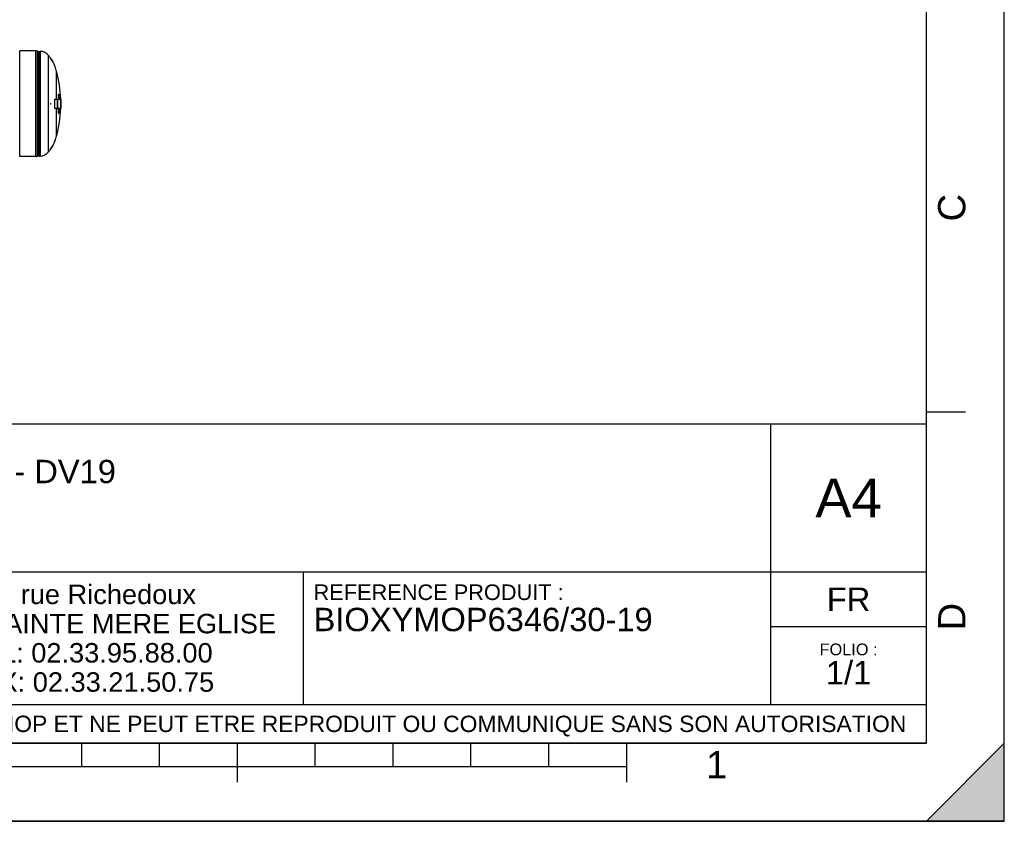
# Model space of a CAD drawing. Header units: millimetres. Extents: x 0 to 297, y 0 to 210.
# Tile 341 of 499: x 171 to 297, y 0 to 103. Entities that reach past the tile are written whole.
import ezdxf

# ---------------------------------------------------------------- set-up
doc = ezdxf.new("R2010")
doc.units = ezdxf.units.MM
doc.header["$LTSCALE"] = 16.335
doc.layers.get('0').update_dxf_attribs({"linetype": 'CONTINUOUS'})
doc.layers.add('AXES_REF', color=7, linetype='CONTINUOUS')
doc.styles.get("Standard").update_dxf_attribs({"font": 'arial.ttf'})
doc.styles.add('TEXTSTYLE_2', font='arial.ttf')

# ---------------------------------------------------------------- blocks, each defined once
blk = doc.blocks.new('MARGEA4_BL0', base_point=(148.51, 105.01))
at = {"color": 7, "linetype": 'Continuous'}
for p, q in [((297.01, 0.01), (297.01, 210.01)), ((297.01, 0.01), (297.01, 210.01)), ((287.01, 10.01), (287.01, 200.01)), ((292.01, 52.51), (287.01, 52.51)), ((287.01, 10.01), (10.01, 10.01)), ((178.51, 7.01), (178.51, 10.01)), ((188.51, 7.01), (188.51, 10.01)), ((198.51, 5.01), (198.51, 10.01)), ((208.51, 7.01), (208.51, 10.01)), ((218.51, 7.01), (218.51, 10.01)), ((228.51, 7.01), (228.51, 10.01)), ((238.51, 7.01), (238.51, 10.01)), ((248.51, 5.01), (248.51, 10.01)), ((297.01, 10.01), (287.01, 0.01)), ((297.01, 10.01), (287.01, 0.01)), ((297.01, 0.01), (297.01, 10.01)), ((248.51, 7.01), (48.51, 7.01)), ((297.01, 0.01), (0.01, 0.01)), ((297.01, 0.01), (0.01, 0.01)), ((287.01, 0.01), (297.01, 0.01))]:
    blk.add_line(p, q, dxfattribs=at)
blk.add_solid([(297.01, 10.01), (287.01, 0.01), (297.01, 0.01)], dxfattribs=at)
at = {"color": 5, "linetype": 'Continuous', "style": 'TEXTSTYLE_2', "oblique": 0}
for s, p in [('C', (292.01, 77.01)), ('D', (292.01, 24.51))]:
    blk.add_text(s, height=3.5, rotation=90, dxfattribs=at).set_placement(p)
blk.add_text('1', height=3.5, dxfattribs=at).set_placement((258.71, 5.52))
blk = doc.blocks.new('*T6')
at = {"color": 2, "linetype": 'Continuous'}
for p, q in [((0, 0), (0, 41)), ((0, 41), (190, 41)), ((25, 22), (25, 41)), ((170, 5), (170, 41)), ((190, 0), (190, 41)), ((0, 31.5), (25, 31.5)), ((0, 22), (190, 22)), ((110, 5), (110, 22)), ((170, 15), (190, 15)), ((0, 5), (190, 5)), ((0, 0), (190, 0))]:
    blk.add_line(p, q, dxfattribs=at)
at = {"color": 5, "linetype": 'Continuous', "line_spacing_factor": 0.9}
for s, insert, char_height, width, attachment_point in [('ECHELLE :\\P\\H2.5;7:1000', (1.28, 39.4), 2, 28.52045, 1), ('TITRE :\\P\\H3.0;BIOXYMOP MAX 30 EH - DV19\\P\\H2.0; \\P \\P ', (26.28, 39.4), 2, 118.99628, 1), ('A4', (180, 34), 5, 17.0632, 2), ('10 rue Richedoux\\P50480 SAINTE MERE EGLISE\\PTEL: 02.33.95.88.00\\PFAX: 02.33.21.50.75', (82.5, 20.375), 2.5, 95.70632, 2), ('REFERENCE PRODUIT :\\P\\H3.0;BIOXYMOP6346/30-19', (111.28, 20.4), 2, 87.01115, 1), ('FR', (180, 20), 3, 11.15242, 2), ('FOLIO :  \\P\\H3.0;1/1', (180, 12.812), 1.5, 17.19703, 2), ('CE PLAN EST LA PROPRIETE DE LA SOCIETE SIMOP ET NE PEUT ETRE REPRODUIT OU COMMUNIQUE SANS SON AUTORISATION', (95, 3.55), 2.1, 368.8974, 2)]:
    blk.add_mtext(s, dxfattribs=dict(at, insert=insert, char_height=char_height, width=width, attachment_point=attachment_point))

msp = doc.modelspace()

# ---------------------------------------------------------------- linework, layer by layer
at = {"color": 7, "linetype": 'Continuous'}
for p, q in [((297, 0), (297, 210)), ((297.01, 0.01), (297.01, 200.01)), ((172.63, 98.92), (170.55, 98.92)), ((170.55, 85.35), (170.55, 98.92)), ((172.82, 85.39), (172.82, 98.88)), ((172.99, 85.44), (172.99, 98.83)), ((174.51, 97.98), (174.54, 97.98)), ((174.51, 97.98), (174.52, 97.97)), ((174.51, 97.98), (174.52, 97.97)), ((174.54, 97.97), (174.54, 97.98)), ((174.54, 97.97), (174.54, 97.98)), ((175.07, 96.93), (175.09, 96.93)), ((175.09, 96.93), (175.09, 96.94)), ((175.09, 96.93), (175.09, 96.94)), ((175.01, 92.73), (175, 92.73)), ((175, 92.73), (175, 91.54)), ((175.01, 92.73), (175.01, 91.54)), ((175.01, 92.72), (175.38, 92.72)), ((175.38, 92.73), (175.4, 92.73)), ((175.38, 92.73), (175.38, 91.54)), ((175.4, 92.73), (175.4, 91.54)), ((175.4, 92.72), (175.82, 92.72)), ((175.51, 93.36), (175.52, 93.37)), ((175.51, 93.36), (175.54, 93.36)), ((175.51, 93.34), (175.51, 93.36)), ((175.51, 93.34), (175.53, 93.34)), ((175.51, 93.31), (175.51, 93.34)), ((175.51, 93.31), (175.53, 93.31)), ((175.51, 93.26), (175.51, 93.31)), ((175.51, 93.26), (175.53, 93.26)), ((175.51, 93.25), (175.54, 93.25)), ((175.52, 93.2), (175.51, 93.25)), ((175.52, 93.37), (175.56, 93.37)), ((175.52, 93.2), (175.54, 93.2)), ((175.52, 93.18), (175.52, 93.2)), ((175.52, 93.18), (175.54, 93.18)), ((175.53, 93.15), (175.52, 93.18)), ((175.53, 93.34), (175.54, 93.36)), ((175.53, 93.31), (175.53, 93.34)), ((175.53, 93.29), (175.53, 93.31)), ((175.53, 93.26), (175.53, 93.29)), ((175.53, 93.15), (175.55, 93.15)), ((175.54, 93.15), (175.53, 93.15)), ((175.53, 93.02), (175.58, 93.02)), ((175.53, 92.98), (175.55, 92.98)), ((175.54, 92.95), (175.53, 92.98)), ((175.54, 93.37), (175.57, 93.37)), ((175.54, 93.37), (175.54, 93.37)), ((175.54, 93.36), (175.54, 93.37)), ((175.54, 93.37), (175.55, 93.36)), ((175.55, 93.34), (175.54, 93.34)), ((175.54, 93.34), (175.54, 93.32)), ((175.54, 93.32), (175.55, 93.32)), ((175.54, 93.32), (175.54, 93.3)), ((175.54, 93.31), (175.55, 93.31)), ((175.54, 93.3), (175.54, 93.27)), ((175.54, 93.27), (175.56, 93.27)), ((175.54, 93.23), (175.54, 93.25)), ((175.54, 93.24), (175.56, 93.24)), ((175.54, 93.24), (175.55, 93.21)), ((175.54, 93.2), (175.54, 93.23)), ((175.54, 93.18), (175.54, 93.2)), ((175.55, 93.15), (175.54, 93.18)), ((175.54, 93.15), (175.56, 93.15)), ((175.54, 92.72), (175.55, 92.74)), ((175.55, 93.36), (175.56, 93.36)), ((175.55, 93.36), (175.55, 93.35)), ((175.55, 93.35), (175.56, 93.32)), ((175.55, 93.32), (175.55, 93.34)), ((175.55, 93.31), (175.55, 93.32)), ((175.56, 93.27), (175.55, 93.31)), ((175.55, 93.21), (175.55, 93.19)), ((175.55, 93.19), (175.55, 93.18)), ((175.56, 93.15), (175.55, 93.15)), ((175.56, 92.95), (175.55, 92.98)), ((175.55, 92.77), (175.58, 92.77)), ((175.55, 92.76), (175.55, 92.77)), ((175.55, 92.76), (175.57, 92.76)), ((175.55, 92.74), (175.55, 92.76)), ((175.55, 92.74), (175.57, 92.74)), ((175.56, 93.37), (175.57, 93.37)), ((175.56, 93.36), (175.56, 93.37)), ((175.56, 93.32), (175.56, 93.36)), ((175.57, 93.34), (175.56, 93.33)), ((175.56, 93.33), (175.56, 93.31)), ((175.56, 93.32), (175.58, 93.32)), ((175.56, 93.31), (175.58, 93.31)), ((175.56, 93.31), (175.56, 93.27)), ((175.56, 93.28), (175.58, 93.28)), ((175.56, 93.18), (175.57, 93.19)), ((175.56, 93.18), (175.59, 93.18)), ((175.56, 93.17), (175.56, 93.18)), ((175.56, 93.17), (175.58, 93.17)), ((175.56, 93.09), (175.59, 93.09)), ((175.59, 92.98), (175.56, 92.98)), ((175.57, 93.37), (175.57, 93.37)), ((175.57, 93.37), (175.57, 93.37)), ((175.57, 93.37), (175.58, 93.36)), ((175.57, 93.34), (175.58, 93.34)), ((175.57, 93.34), (175.57, 93.34)), ((175.58, 93.34), (175.57, 93.34)), ((175.57, 93.24), (175.59, 93.24)), ((175.57, 93.2), (175.57, 93.24)), ((175.57, 93.2), (175.59, 93.2)), ((175.57, 93.19), (175.57, 93.2)), ((175.57, 93.19), (175.59, 93.19)), ((175.57, 93.14), (175.59, 93.14)), ((175.57, 92.82), (175.6, 92.82)), ((175.57, 92.76), (175.58, 92.77)), ((175.57, 92.74), (175.57, 92.76)), ((175.57, 92.72), (175.57, 92.74)), ((175.58, 92.73), (175.57, 92.72)), ((175.58, 93.36), (175.58, 93.34)), ((175.58, 93.32), (175.58, 93.34)), ((175.58, 93.34), (175.59, 93.31)), ((175.58, 93.31), (175.58, 93.32)), ((175.58, 93.28), (175.58, 93.31)), ((175.58, 93.17), (175.59, 93.18)), ((175.58, 92.77), (175.58, 92.76)), ((175.58, 92.76), (175.59, 92.75)), ((175.58, 92.73), (175.58, 92.73)), ((175.59, 92.72), (175.58, 92.73)), ((175.59, 93.31), (175.59, 93.28)), ((175.59, 93.2), (175.59, 93.24)), ((175.59, 93.23), (175.59, 93.2)), ((175.59, 93.2), (175.59, 93.18)), ((175.59, 93.19), (175.59, 93.2)), ((175.59, 93.18), (175.59, 93.19)), ((175.59, 93.18), (175.59, 93.16)), ((175.59, 93.16), (175.59, 93.15)), ((175.59, 93.14), (175.59, 93.14)), ((175.59, 93.02), (175.61, 93.02)), ((175.61, 92.98), (175.59, 92.98)), ((175.59, 92.77), (175.61, 92.77)), ((175.59, 92.75), (175.59, 92.72)), ((175.63, 92.87), (175.64, 92.89)), ((175.63, 92.87), (175.65, 92.87)), ((175.63, 92.85), (175.63, 92.87)), ((175.63, 92.85), (175.65, 92.85)), ((175.63, 92.82), (175.63, 92.85)), ((175.63, 92.82), (175.65, 92.82)), ((175.63, 92.78), (175.63, 92.82)), ((175.63, 92.78), (175.65, 92.78)), ((175.63, 92.74), (175.63, 92.78)), ((175.63, 92.74), (175.65, 92.74)), ((175.64, 92.72), (175.63, 92.74)), ((175.64, 92.9), (175.67, 92.9)), ((175.64, 92.89), (175.64, 92.9)), ((175.64, 92.89), (175.66, 92.89)), ((175.64, 92.89), (175.66, 92.89)), ((175.64, 92.89), (175.64, 92.89)), ((175.65, 92.87), (175.66, 92.89)), ((175.65, 92.85), (175.65, 92.87)), ((175.65, 92.82), (175.65, 92.85)), ((175.65, 92.78), (175.65, 92.82)), ((175.65, 92.74), (175.65, 92.78)), ((175.66, 92.72), (175.65, 92.74)), ((175.66, 92.89), (175.66, 92.9)), ((175.66, 92.89), (175.66, 92.89)), ((175.67, 92.87), (175.66, 92.86)), ((175.66, 92.86), (175.68, 92.86)), ((175.66, 92.86), (175.66, 92.83)), ((175.67, 92.83), (175.66, 92.85)), ((175.66, 92.83), (175.66, 92.81)), ((175.66, 92.81), (175.66, 92.78)), ((175.66, 92.78), (175.66, 92.75)), ((175.66, 92.75), (175.66, 92.73)), ((175.66, 92.73), (175.66, 92.72)), ((175.67, 92.9), (175.68, 92.89)), ((175.67, 92.87), (175.67, 92.87)), ((175.68, 92.87), (175.67, 92.87)), ((175.67, 92.83), (175.69, 92.83)), ((175.67, 92.81), (175.67, 92.83)), ((175.67, 92.81), (175.69, 92.81)), ((175.67, 92.78), (175.67, 92.81)), ((175.67, 92.78), (175.69, 92.78)), ((175.67, 92.75), (175.67, 92.78)), ((175.67, 92.75), (175.69, 92.75)), ((175.67, 92.73), (175.67, 92.75)), ((175.67, 92.73), (175.69, 92.73)), ((175.67, 92.72), (175.67, 92.73)), ((175.68, 92.89), (175.68, 92.89)), ((175.68, 92.89), (175.69, 92.87)), ((175.68, 92.86), (175.68, 92.87)), ((175.69, 92.83), (175.68, 92.86)), ((175.69, 92.87), (175.69, 92.85)), ((175.69, 92.85), (175.69, 92.82)), ((175.69, 92.81), (175.69, 92.83)), ((175.69, 92.82), (175.7, 92.78)), ((175.69, 92.78), (175.69, 92.81)), ((175.69, 92.75), (175.69, 92.78)), ((175.69, 92.73), (175.69, 92.75)), ((175.69, 92.72), (175.69, 92.73)), ((175.7, 92.78), (175.7, 92.74)), ((175.7, 92.74), (175.7, 92.72)), ((175.83, 92.72), (175.83, 91.55)), ((175.83, 92.66), (175.84, 92.66)), ((174.51, 92.17), (174.57, 92.17)), ((174.51, 92.17), (174.51, 92.15)), ((174.51, 92.15), (174.51, 92.12)), ((174.51, 92.12), (174.51, 92.1)), ((174.51, 92.1), (174.57, 92.1)), ((174.54, 92.15), (174.54, 92.17)), ((174.54, 92.12), (174.54, 92.15)), ((174.54, 92.1), (174.54, 92.12)), ((175.01, 91.54), (175, 91.54)), ((175.01, 91.55), (175.38, 91.55)), ((175.38, 91.54), (175.4, 91.54)), ((175.4, 91.55), (175.82, 91.55)), ((175.52, 91.09), (175.53, 91.11)), ((175.52, 91.09), (175.55, 91.09)), ((175.52, 91.06), (175.52, 91.09)), ((175.52, 91.06), (175.54, 91.06)), ((175.52, 91.03), (175.52, 91.06)), ((175.53, 91.33), (175.54, 91.36)), ((175.53, 91.33), (175.55, 91.33)), ((175.53, 91.29), (175.55, 91.29)), ((175.53, 91.27), (175.53, 91.29)), ((175.53, 91.27), (175.55, 91.27)), ((175.53, 91.24), (175.53, 91.27)), ((175.53, 91.24), (175.55, 91.24)), ((175.54, 91.22), (175.53, 91.24)), ((175.53, 91.12), (175.56, 91.12)), ((175.53, 91.11), (175.53, 91.12)), ((175.53, 91.11), (175.55, 91.11)), ((175.54, 91.48), (175.57, 91.48)), ((175.54, 91.39), (175.55, 91.41)), ((175.54, 91.39), (175.56, 91.39)), ((175.54, 91.36), (175.54, 91.39)), ((175.54, 91.36), (175.56, 91.36)), ((175.54, 91.22), (175.56, 91.22)), ((175.54, 91.21), (175.54, 91.22)), ((175.54, 91.21), (175.57, 91.21)), ((175.54, 91.06), (175.55, 91.09)), ((175.54, 91.03), (175.54, 91.06)), ((175.55, 91.06), (175.54, 91.04)), ((175.55, 91.41), (175.57, 91.41)), ((175.55, 91.41), (175.57, 91.41)), ((175.55, 91.41), (175.55, 91.41)), ((175.55, 91.33), (175.56, 91.36)), ((175.55, 91.27), (175.55, 91.29)), ((175.55, 91.24), (175.55, 91.27)), ((175.56, 91.22), (175.55, 91.24)), ((175.55, 91.12), (175.56, 91.14)), ((175.55, 91.12), (175.58, 91.12)), ((175.55, 91.11), (175.56, 91.12)), ((175.55, 91.12), (175.55, 91.12)), ((175.55, 91.09), (175.55, 91.11)), ((175.55, 91.08), (175.55, 91.07)), ((175.55, 91.07), (175.57, 91.07)), ((175.55, 91.07), (175.55, 91.06)), ((175.56, 91.39), (175.57, 91.41)), ((175.56, 91.36), (175.56, 91.39)), ((175.57, 91.37), (175.56, 91.35)), ((175.56, 91.35), (175.56, 91.33)), ((175.56, 91.33), (175.58, 91.33)), ((175.56, 91.29), (175.58, 91.29)), ((175.56, 91.29), (175.56, 91.27)), ((175.56, 91.27), (175.58, 91.27)), ((175.56, 91.27), (175.56, 91.26)), ((175.56, 91.26), (175.57, 91.26)), ((175.56, 91.26), (175.57, 91.25)), ((175.56, 91.21), (175.56, 91.22)), ((175.56, 91.14), (175.58, 91.14)), ((175.56, 91.1), (175.57, 91.1)), ((175.56, 91.04), (175.57, 91.07)), ((175.57, 91.42), (175.58, 91.43)), ((175.57, 91.42), (175.59, 91.42)), ((175.57, 91.41), (175.57, 91.42)), ((175.57, 91.41), (175.57, 91.41)), ((175.57, 91.39), (175.59, 91.39)), ((175.57, 91.37), (175.58, 91.37)), ((175.57, 91.37), (175.57, 91.37)), ((175.57, 91.26), (175.58, 91.27)), ((175.57, 91.25), (175.57, 91.26)), ((175.57, 91.25), (175.57, 91.25)), ((175.58, 91.24), (175.57, 91.22)), ((175.57, 91.23), (175.59, 91.23)), ((175.57, 91.22), (175.57, 91.21)), ((175.57, 91.19), (175.59, 91.19)), ((175.57, 91.1), (175.58, 91.12)), ((175.57, 91.07), (175.57, 91.1)), ((175.58, 91.08), (175.57, 91.06)), ((175.57, 91.06), (175.59, 91.06)), ((175.57, 91.06), (175.57, 91.04)), ((175.58, 91.43), (175.6, 91.43)), ((175.58, 91.37), (175.59, 91.39)), ((175.58, 91.33), (175.58, 91.37)), ((175.58, 91.29), (175.58, 91.27)), ((175.58, 91.27), (175.58, 91.29)), ((175.58, 91.28), (175.6, 91.28)), ((175.58, 91.27), (175.58, 91.24)), ((175.58, 91.26), (175.6, 91.26)), ((175.58, 91.24), (175.59, 91.24)), ((175.58, 91.12), (175.58, 91.14)), ((175.58, 91.1), (175.58, 91.1)), ((175.58, 91.1), (175.58, 91.08)), ((175.59, 91.08), (175.58, 91.1)), ((175.58, 91.08), (175.59, 91.08)), ((175.59, 91.42), (175.6, 91.43)), ((175.59, 91.39), (175.59, 91.42)), ((175.6, 91.39), (175.59, 91.38)), ((175.59, 91.38), (175.6, 91.38)), ((175.59, 91.38), (175.59, 91.36)), ((175.59, 91.36), (175.6, 91.36)), ((175.59, 91.36), (175.59, 91.33)), ((175.59, 91.33), (175.6, 91.33)), ((175.59, 91.24), (175.6, 91.26)), ((175.59, 91.23), (175.59, 91.24)), ((175.6, 91.22), (175.59, 91.2)), ((175.59, 91.2), (175.59, 91.19)), ((175.59, 91.14), (175.59, 91.12)), ((175.59, 91.12), (175.59, 91.1)), ((175.59, 91.1), (175.59, 91.07)), ((175.59, 91.06), (175.59, 91.08)), ((175.59, 91.07), (175.59, 91.04)), ((175.59, 91.04), (175.59, 91.06)), ((175.6, 91.43), (175.61, 91.42)), ((175.6, 91.39), (175.6, 91.39)), ((175.6, 91.38), (175.6, 91.39)), ((175.6, 91.36), (175.6, 91.38)), ((175.6, 91.33), (175.6, 91.36)), ((175.61, 91.28), (175.6, 91.25)), ((175.6, 91.26), (175.6, 91.28)), ((175.6, 91.25), (175.6, 91.22)), ((175.61, 91.42), (175.61, 91.39)), ((175.61, 91.39), (175.61, 91.37)), ((175.61, 91.39), (175.61, 91.39)), ((175.61, 91.37), (175.61, 91.33)), ((175.62, 91.37), (175.69, 91.37)), ((175.65, 91.41), (175.67, 91.41)), ((175.67, 91.41), (175.69, 91.41)), ((175.83, 92.17), (175.85, 92.17)), ((175.83, 92.1), (175.85, 92.1)), ((175.83, 91.61), (175.84, 91.61)), ((175.51, 91), (175.53, 91)), ((175.51, 90.97), (175.51, 91)), ((175.51, 90.97), (175.53, 90.97)), ((175.51, 90.95), (175.51, 90.97)), ((175.51, 90.95), (175.53, 90.95)), ((175.52, 90.92), (175.51, 90.95)), ((175.52, 91.03), (175.54, 91.03)), ((175.52, 90.92), (175.54, 90.92)), ((175.52, 90.91), (175.52, 90.92)), ((175.52, 90.91), (175.55, 90.91)), ((175.53, 90.97), (175.53, 91)), ((175.53, 90.95), (175.53, 90.97)), ((175.54, 90.92), (175.53, 90.95)), ((175.54, 91.04), (175.56, 91.04)), ((175.54, 91), (175.56, 91)), ((175.54, 91), (175.54, 90.98)), ((175.54, 90.98), (175.56, 90.98)), ((175.54, 90.98), (175.54, 90.96)), ((175.54, 90.96), (175.55, 90.96)), ((175.54, 90.96), (175.55, 90.95)), ((175.54, 90.91), (175.54, 90.92)), ((175.55, 90.96), (175.56, 90.98)), ((175.55, 90.95), (175.55, 90.96)), ((175.55, 90.95), (175.55, 90.95)), ((175.56, 90.95), (175.55, 90.92)), ((175.55, 90.92), (175.55, 90.91)), ((175.55, 90.89), (175.57, 90.89)), ((175.57, 91), (175.56, 90.97)), ((175.56, 90.98), (175.56, 91)), ((175.56, 90.97), (175.56, 90.95)), ((175.56, 90.96), (175.58, 90.96)), ((175.56, 90.94), (175.57, 90.94)), ((175.56, 90.93), (175.57, 90.93)), ((175.57, 91.04), (175.59, 91.04)), ((175.57, 90.99), (175.58, 90.99)), ((175.57, 90.94), (175.58, 90.96)), ((175.57, 90.93), (175.57, 90.94)), ((175.58, 90.92), (175.57, 90.9)), ((175.57, 90.9), (175.57, 90.89)), ((175.58, 90.96), (175.58, 90.99)), ((175.59, 90.95), (175.58, 90.92)), ((175.59, 90.99), (175.59, 90.95)), ((175.07, 87.34), (175.09, 87.34)), ((175.09, 87.33), (175.09, 87.34)), ((175.09, 87.33), (175.09, 87.34)), ((174.52, 86.3), (174.51, 86.29)), ((174.52, 86.3), (174.51, 86.29)), ((174.51, 86.29), (174.54, 86.29)), ((174.54, 86.29), (174.54, 86.3)), ((174.54, 86.29), (174.54, 86.3)), ((172.63, 85.35), (170.55, 85.35)), ((0, 0), (297, 0))]:
    msp.add_line(p, q, dxfattribs=at)
at = {"color": 9, "linetype": 'Continuous'}
for p, q in [((172.63, 85.35), (172.63, 98.92)), ((173.02, 98.85), (173.02, 85.41)), ((173.16, 98.85), (173.16, 85.41)), ((175.82, 92.72), (175.82, 91.55))]:
    msp.add_line(p, q, dxfattribs=at)
at = {"color": 7, "linetype": 'Continuous'}
for centre, radius, start, end in [((172.63, 98.48), 0.438, 64.2453, 90), ((172.99, 99.18), 0.35, 240.9471, 270), ((173.02, 98.82), 0.035, 90, 181.3963), ((169.87, 94.84), 5.6, 34.0864, 38.4811), ((169.86, 94.83), 5.62, 21.9147, 33.9274), ((169.87, 94.84), 5.62, 32.1802, 33.8389), ((169.87, 94.84), 5.62, 31.6622, 32.1804), ((169.87, 94.84), 5.62, 29.9978, 31.6623), ((169.87, 94.84), 5.62, 29.805, 29.9976), ((169.87, 94.84), 5.62, 28.1353, 29.805), ((169.87, 94.84), 5.62, 27.6194, 28.1353), ((169.87, 94.84), 5.62, 25.9478, 27.6194), ((169.87, 94.84), 5.62, 25.7679, 25.9477), ((169.87, 94.84), 5.62, 24.0874, 25.7677), ((169.87, 94.84), 5.62, 23.5802, 24.0875), ((169.87, 94.84), 5.62, 21.8945, 23.5803), ((169.87, 94.84), 5.6, 14.9374, 21.8972), ((159.73, 92.13), 16.1, 2.0794, 14.9374), ((159.73, 92.13), 15.83, 4.0423, 4.0899), ((159.73, 92.13), 15.85, 4.0368, 4.0844), ((159.73, 92.13), 15.83, 3.0663, 3.2091), ((159.73, 92.13), 15.85, 4.0115, 4.1066), ((168.47, 91.08), 7.31, 14.3969, 14.8219), ((159.73, 92.13), 15.86, 3.6532, 3.772), ((159.73, 92.13), 15.85, 3.0622, 3.2048), ((168.5, 91.09), 7.28, 13.7577, 14.397), ((159.73, 92.13), 15.88, 4.0054, 4.1003), ((159.73, 92.13), 15.87, 4.0066, 4.1016), ((159.73, 92.13), 15.87, 3.6276, 3.7463), ((159.73, 92.13), 15.86, 3.2024, 3.4399), ((168.45, 91.11), 7.35, 13.8273, 14.7241), ((159.73, 92.13), 15.86, 3.0344, 3.06), ((168.48, 91.08), 7.32, 14.3783, 14.8028), ((159.73, 92.13), 15.88, 3.9821, 4.0058), ((168.51, 91.09), 7.29, 13.7399, 14.3784), ((159.73, 92.13), 15.9, 3.9767, 4.119), ((159.73, 92.13), 15.89, 3.6227, 3.7413), ((159.73, 92.13), 15.88, 3.1981, 3.4353), ((159.73, 92.13), 15.9, 3.9516, 4.1412), ((159.73, 92.13), 15.89, 3.1967, 3.4338), ((159.73, 92.13), 15.89, 2.4858, 3.0545), ((159.73, 92.13), 15.88, 2.6528, 3.0559), ((159.73, 92.13), 15.88, 2.1308, 2.2979), ((159.73, 92.13), 15.9, 3.0515, 3.1935), ((159.73, 92.13), 15.9, 2.1071, 2.2949), ((159.73, 92.13), 15.9, 2.1063, 2.294), ((175.82, 92.72), 0.0035, 0, 90), ((159.73, 92.13), 16.12, 0.1244, 1.8662), ((159.73, 92.13), 16.1, 345.0626, 357.9206), ((159.73, 92.13), 15.83, 356.9575, 357.0764), ((159.73, 92.13), 15.83, 357.6472, 357.8834), ((159.73, 92.13), 15.85, 356.9616, 357.0804), ((159.73, 92.13), 15.86, 356.1805, 356.323), ((159.73, 92.13), 15.85, 357.6504, 357.8863), ((159.73, 92.13), 15.85, 356.963, 357.1055), ((159.73, 92.13), 15.85, 357.6513, 357.8871), ((159.73, 92.13), 15.86, 357.249, 357.3914), ((159.73, 92.13), 15.87, 356.5856, 356.6622), ((159.73, 92.13), 15.88, 356.9676, 357.1099), ((159.73, 92.13), 15.87, 356.9663, 357.1086), ((159.73, 92.13), 15.89, 356.5901, 356.7324), ((159.73, 92.13), 15.9, 356.9235, 357.113), ((159.73, 92.13), 15.9, 356.9249, 357.1143), ((159.73, 92.13), 15.92, 357.2466, 357.8953), ((159.73, 92.13), 15.94, 357.393, 357.8989), ((159.73, 92.13), 15.94, 357.2502, 357.8981), ((159.73, 92.13), 15.96, 357.396, 357.9013), ((159.73, 92.13), 15.96, 357.3951, 357.9006), ((159.73, 92.13), 15.98, 357.258, 357.3993), ((175.82, 91.55), 0.0035, 270, 360), ((159.73, 92.13), 16.11, 359.8755, 0.1245), ((159.73, 92.13), 16.12, 358.1338, 359.8756), ((159.73, 92.13), 16.12, 359.8756, 0.1245), ((159.73, 92.13), 15.83, 355.8862, 356.0053), ((159.73, 92.13), 15.85, 355.8918, 356.0107), ((159.73, 92.13), 15.85, 355.8937, 356.0364), ((159.73, 92.13), 15.87, 355.5166, 355.5933), ((159.73, 92.13), 15.87, 355.8981, 356.0406), ((159.73, 92.13), 15.88, 355.9, 356.0424), ((159.73, 92.13), 15.89, 355.5227, 355.6651), ((159.73, 92.13), 15.9, 355.857, 356.0467), ((159.73, 92.13), 15.9, 355.8588, 356.0484), ((169.86, 89.44), 5.62, 326.0726, 338.0853), ((169.87, 89.43), 5.62, 336.4197, 338.1055), ((169.87, 89.43), 5.6, 338.1028, 345.0626), ((169.87, 89.43), 5.6, 321.5189, 325.9136), ((169.87, 89.43), 5.62, 326.1611, 327.8197), ((169.87, 89.43), 5.62, 327.8196, 328.3378), ((169.87, 89.43), 5.62, 328.3378, 330.0021), ((169.87, 89.43), 5.62, 330.0023, 330.1948), ((169.87, 89.43), 5.62, 330.1949, 331.8647), ((169.87, 89.43), 5.62, 331.8647, 332.3806), ((169.87, 89.43), 5.62, 332.3806, 334.0522), ((169.87, 89.43), 5.62, 334.0523, 334.232), ((169.87, 89.43), 5.62, 334.2322, 335.9126), ((169.87, 89.43), 5.62, 335.9126, 336.4198), ((172.63, 85.79), 0.438, 270, 295.7547), ((172.99, 85.09), 0.35, 90, 119.0529), ((173.02, 85.45), 0.035, 178.6037, 270)]:
    msp.add_arc(centre, radius, start, end, dxfattribs=at)
at = {"layer": 'AXES_REF', "color": 7, "linetype": 'Continuous'}
for p, q in [((173.02, 98.85), (173.16, 98.85)), ((173.02, 85.41), (173.16, 85.41))]:
    msp.add_line(p, q, dxfattribs=at)
at = {"layer": 'AXES_REF', "color": 9, "linetype": 'Continuous'}
for p, q in [((174.26, 85.94), (174.26, 98.33)), ((175.28, 92.72), (175.28, 96.28)), ((175.28, 87.98), (175.28, 91.55))]:
    msp.add_line(p, q, dxfattribs=at)
at = {"layer": 'AXES_REF', "color": 7, "linetype": 'Continuous'}
for centre, start, end in [((173.16, 97.45), 38.4811, 90), ((173.16, 86.81), 270, 321.5189)]:
    msp.add_arc(centre, 1.4, start, end, dxfattribs=at)

# ---------------------------------------------------------------- block references
at = {"color": 2, "linetype": 'Continuous'}
msp.add_blockref('MARGEA4_BL0', (148.51, 105.01), dxfattribs=at)
msp.add_blockref('*T6', (97.01, 10.01))

doc.saveas('drawing.dxf')
